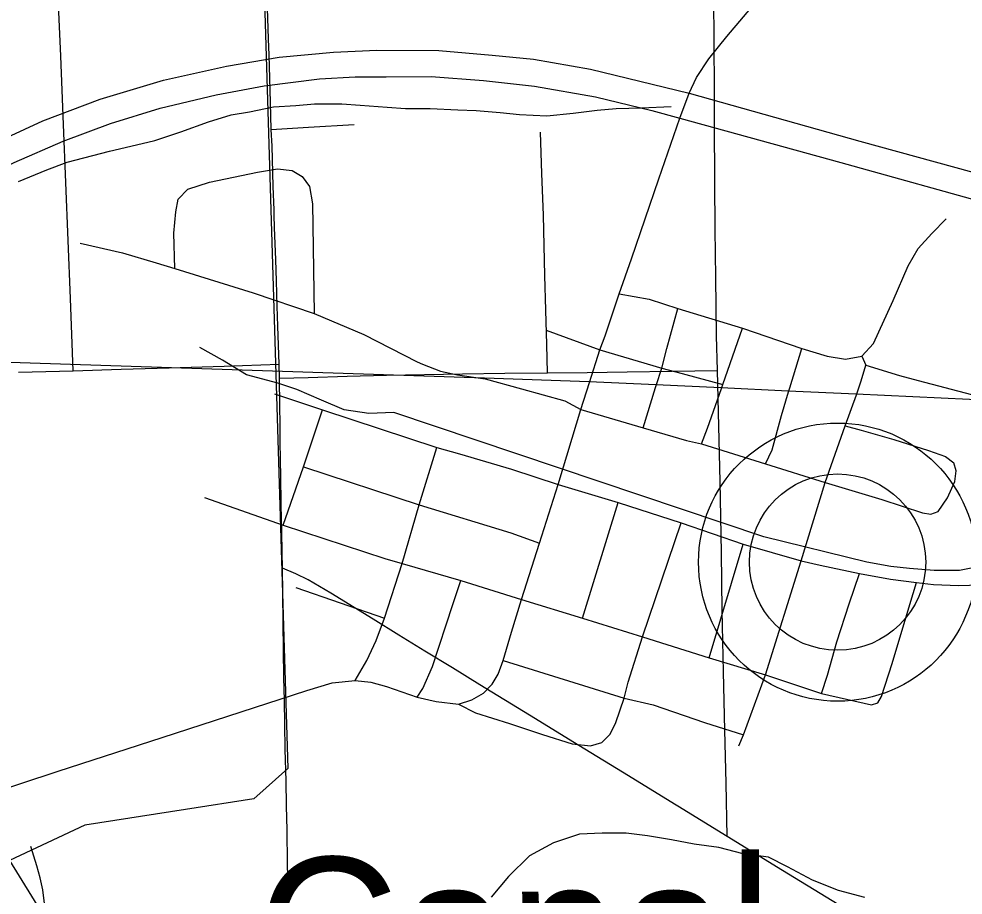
# Model space of a CAD drawing. Extents: x -6.1 to 38, y -7.7 to 22.
# Drawn here: x 6.198 to 6.703, y 19.68 to 20.148 of the extents above; entities that cross this region are included whole.
import ezdxf

# ---------------------------------------------------------------- set-up
doc = ezdxf.new("R2010")
doc.units = 0
for name, color, linetype in [('GM_X_City_Street', 7, 'Continuous'), ('GM_X_Corporation', 7, 'Continuous'), ('GM_X_County_Road', 7, 'Continuous'), ('GM_X_Major_River', 7, 'Continuous'), ('GM_X_Minor_River', 7, 'Continuous'), ('GM_X_Rail_Line', 7, 'Continuous'), ('GM_X_State_Route', 7, 'Continuous'), ('GM_X_Township_Road', 7, 'Continuous'), ('GM_X_Unincorporated', 7, 'Continuous'), ('GM_X_Unincorporated_Location', 7, 'Continuous'), ('GM_X_Unincorporated_Text', 7, 'Continuous'), ('GM_X_US_Route', 7, 'Continuous')]:
    doc.layers.add(name, color=color, linetype=linetype)

msp = doc.modelspace()

# ---------------------------------------------------------------- linework, layer by layer
at = {"layer": 'GM_X_City_Street'}
for points in [[(6.57703, 19.71095), (6.57638, 19.73946), (6.57574, 19.76797), (6.57506, 19.79903), (6.5747, 19.8155), (6.57435, 19.83196), (6.57383, 19.86302), (6.57352, 19.88194), (6.5732, 19.90086), (6.57245, 19.93056), (6.57171, 19.96027), (6.57125, 19.97891), (6.57089, 20.00998), (6.57059, 20.03563), (6.57029, 20.06128), (6.57017, 20.09234), (6.57009, 20.11299), (6.57, 20.13363), (6.56981, 20.16275), (6.56962, 20.19187)], [(6.22704, 19.96019), (6.22626, 19.97948), (6.22548, 19.99878), (6.22423, 20.02983), (6.22298, 20.06087), (6.22174, 20.09192), (6.22101, 20.11018), (6.22027, 20.12844), (6.21918, 20.15605), (6.21807, 20.18367)], [(6.33287, 20.08927), (6.35283, 20.09047), (6.37726, 20.09193)], [(6.48071, 19.959), (6.4804, 19.97425), (6.47993, 19.99263), (6.47945, 20.01102), (6.47904, 20.02724), (6.47862, 20.04345), (6.47784, 20.06561), (6.47707, 20.08777)], [(6.33735, 19.95621), (6.35271, 19.9566), (6.37367, 19.95721), (6.39463, 19.95783), (6.41493, 19.9582), (6.43523, 19.95857), (6.45797, 19.95878), (6.48071, 19.959), (6.50207, 19.95928), (6.52342, 19.95956), (6.54756, 19.95991), (6.57171, 19.96027)], [(6.21179, 19.6737), (6.21072, 19.68244), (6.20932, 19.68898), (6.20748, 19.69534), (6.20437, 19.70567)]]:
    msp.add_lwpolyline(points, dxfattribs=at)
at = {"layer": 'GM_X_Corporation'}
msp.add_lwpolyline([(3.57893, 20.04876), (4.40517, 20.00794), (4.52052, 20.00493), (5.06432, 19.99968), (5.10588, 19.99873), (5.44207, 19.98944), (5.85226, 19.97619), (6.03347, 19.96996), (6.05243, 19.96934), (6.44715, 19.95634), (6.50311, 19.95448), (6.5387, 19.95281), (6.57375, 19.95116), (6.60957, 19.94948), (6.64602, 19.94776), (6.72175, 19.94421), (6.77262, 19.94188), (6.8325, 19.93914), (6.8881, 19.93659), (7.17492, 19.92346)], dxfattribs=at)
msp.add_lwpolyline([(3.57893, 20.04876), (4.40517, 20.00794), (4.52052, 20.00493), (5.06432, 19.99968), (5.10588, 19.99873), (5.44207, 19.98944), (5.85226, 19.97619), (6.03347, 19.96996), (6.05243, 19.96934), (6.44715, 19.95634), (6.50311, 19.95448), (6.5387, 19.95281), (6.57375, 19.95116), (6.60957, 19.94948), (6.64602, 19.94776), (6.72175, 19.94421), (6.77262, 19.94188), (6.8325, 19.93914), (6.8881, 19.93659), (7.17492, 19.92346)], dxfattribs=at)
at = {"layer": 'GM_X_County_Road'}
for points in [[(6.51158, 19.97886), (6.51347, 19.98411), (6.51912, 20.00124), (6.5258, 20.02005), (6.54043, 20.06288), (6.55161, 20.09519)], [(6.64901, 19.96796), (6.65525, 19.9748), (6.66579, 19.99767), (6.67374, 20.01636), (6.67911, 20.02551), (6.68647, 20.03366), (6.69422, 20.04141)], [(6.51912, 20.00124), (6.5352, 19.99853), (6.55046, 19.99351), (6.58514, 19.98286), (6.6169, 19.97199), (6.63048, 19.96802), (6.6403, 19.96635), (6.64901, 19.96796)], [(6.1782, 19.73257), (6.21892, 19.7459), (6.27463, 19.76402), (6.35196, 19.78916), (6.36554, 19.79313), (6.37787, 19.79439), (6.38622, 19.79355), (6.39458, 19.79125), (6.41108, 19.78561), (6.42127, 19.78316), (6.43324, 19.78185), (6.44034, 19.78415), (6.44661, 19.7877), (6.45121, 19.79251), (6.45434, 19.79794), (6.45712, 19.80516), (6.4616, 19.82023), (6.46693, 19.83785), (6.47649, 19.86793), (6.48652, 19.89928), (6.49863, 19.9394), (6.50332, 19.95394), (6.50888, 19.97137), (6.51158, 19.97886)], [(6.19771, 19.95935), (6.22704, 19.96019), (6.25269, 19.96098), (6.27834, 19.96177), (6.30773, 19.96268), (6.33711, 19.96359)], [(6.54884, 19.72824), (6.52407, 19.74344), (6.49759, 19.75968), (6.4711, 19.77593), (6.44462, 19.79217), (6.4299, 19.80121), (6.41518, 19.81024), (6.4013, 19.81876), (6.38742, 19.82727), (6.36484, 19.84111), (6.35275, 19.84825), (6.34605, 19.85144), (6.33891, 19.85451)], [(6.99348, 19.45975), (6.97242, 19.47243), (6.95491, 19.48296), (6.9374, 19.4935), (6.91077, 19.50949), (6.88414, 19.52549), (6.86501, 19.53698), (6.84588, 19.54847), (6.82465, 19.56115), (6.80342, 19.57383), (6.77671, 19.58971), (6.75547, 19.60233), (6.73424, 19.61496), (6.71251, 19.62812), (6.7004, 19.63551), (6.68607, 19.64406), (6.65959, 19.66031), (6.63311, 19.67655), (6.60662, 19.6928), (6.59183, 19.70188), (6.57703, 19.71095), (6.55055, 19.72719), (6.54884, 19.72824)]]:
    msp.add_lwpolyline(points, dxfattribs=at)
at = {"layer": 'GM_X_Major_River'}
msp.add_lwpolyline([(6.65063, 19.67836), (6.63661, 19.68206), (6.62259, 19.68766), (6.6093, 19.69477), (6.59906, 19.70002), (6.58543, 19.70182), (6.57255, 19.70515), (6.5593, 19.70696), (6.54718, 19.70916), (6.53431, 19.71135), (6.52296, 19.71279), (6.5101, 19.71271), (6.498, 19.71225), (6.48404, 19.70761), (6.47122, 19.7007), (6.45995, 19.68962), (6.45056, 19.67856)], dxfattribs=at)
at = {"layer": 'GM_X_Minor_River'}
for points in [[(6.19768, 20.06148), (6.21279, 20.06759), (6.22375, 20.07179), (6.24642, 20.07755), (6.26079, 20.08101), (6.27061, 20.08331), (6.28459, 20.08791), (6.29932, 20.09326), (6.31142, 20.09709), (6.32125, 20.09863), (6.3341, 20.10132), (6.3462, 20.10212), (6.35603, 20.10291), (6.37078, 20.10296), (6.38061, 20.10223), (6.39499, 20.10113), (6.40482, 20.1004), (6.41806, 20.10045), (6.43282, 20.09973), (6.44265, 20.09938), (6.45551, 20.09828), (6.46573, 20.09718), (6.48048, 20.09646), (6.49447, 20.09802), (6.50732, 20.09958), (6.51753, 20.10037), (6.53114, 20.10079), (6.54703, 20.1016)], [(6.71452, 19.85605), (6.70129, 19.85335), (6.68768, 19.85331), (6.67444, 19.85441), (6.6646, 19.85552), (6.65174, 19.85775), (6.59648, 19.87123), (6.39849, 19.93774), (6.38525, 19.93731), (6.37201, 19.93917), (6.35989, 19.94444), (6.34664, 19.95009), (6.33641, 19.95347), (6.31976, 19.95797), (6.30688, 19.96589), (6.29476, 19.97268)]]:
    msp.add_lwpolyline(points, dxfattribs=at)
at = {"layer": 'GM_X_Rail_Line'}
for points in [[(6.3285, 20.18713), (6.34181, 19.74734), (6.32368, 19.73124), (6.28711, 19.72545), (6.23311, 19.71713), (6.19287, 19.69813)], [(6.19287, 19.69813), (6.21792, 19.65768), (6.25419, 19.613), (6.2935, 19.58374), (6.34004, 19.56589), (6.38312, 19.55199), (6.4273, 19.55367), (6.48418, 19.56365), (6.64401, 19.60019), (6.71957, 19.61741), (6.76764, 19.62675), (6.84656, 19.6383), (7.43863, 19.63931), (7.50222, 19.63795), (7.56146, 19.62521), (7.63701, 19.60108), (7.88712, 19.52077), (7.95726, 19.49994), (8.00695, 19.47618), (8.05679, 19.43987), (8.28809, 19.27109), (8.78458, 18.9138), (8.9, 18.83346)]]:
    msp.add_lwpolyline(points, dxfattribs=at)
at = {"layer": 'GM_X_State_Route'}
for points in [[(6.33456, 20.04337), (6.33447, 20.04621), (6.33407, 20.05878), (6.33359, 20.07336), (6.33336, 20.08032), (6.33287, 20.08927), (6.33261, 20.10367), (6.3322, 20.1166), (6.33179, 20.12918), (6.33152, 20.13746), (6.33133, 20.14341), (6.33082, 20.15948), (6.33031, 20.17521), (6.33003, 20.18725)], [(6.55161, 20.09519), (6.55663, 20.1087), (6.56049, 20.117), (6.56717, 20.12703), (6.57679, 20.13894), (6.59266, 20.15775)], [(6.34241, 19.66745), (6.34167, 19.69659), (6.34139, 19.71432), (6.34118, 19.72733), (6.34086, 19.74082), (6.34047, 19.75753), (6.34016, 19.77115), (6.33996, 19.78372), (6.33977, 19.79614), (6.33954, 19.81087), (6.33932, 19.82512), (6.33907, 19.84119), (6.33891, 19.85451), (6.33873, 19.86305), (6.33855, 19.87414), (6.33845, 19.8806), (6.33832, 19.88921), (6.33809, 19.90362), (6.33795, 19.91239), (6.33779, 19.92266), (6.33765, 19.93143), (6.33749, 19.94138), (6.33735, 19.95621), (6.33711, 19.96359), (6.33649, 19.98395), (6.33614, 19.9947), (6.3357, 20.00828), (6.33533, 20.01955), (6.33478, 20.03675), (6.33456, 20.04337)]]:
    msp.add_lwpolyline(points, dxfattribs=at)
at = {"layer": 'GM_X_Township_Road'}
for p, q in [((6.57469, 19.95277), (6.58514, 19.98286)), ((6.61043, 19.95103), (6.6169, 19.97199)), ((6.64858, 19.95478), (6.65119, 19.96317)), ((6.55282, 19.95862), (6.57469, 19.95277)), ((6.53207, 19.92955), (6.53859, 19.95118)), ((6.35028, 19.90868), (6.36031, 19.93919)), ((6.33942, 19.87755), (6.35028, 19.90868)), ((6.35028, 19.90868), (6.41213, 19.88841)), ((6.49952, 19.82777), (6.51869, 19.88966)), ((6.56738, 19.8065), (6.58556, 19.86731)), ((6.34612, 19.8443), (6.39354, 19.82782))]:
    msp.add_line(p, q, dxfattribs=at)
for points in [[(6.2813, 20.01484), (6.2808, 20.03379), (6.28189, 20.04519), (6.28321, 20.05202), (6.28823, 20.05724), (6.29993, 20.06101), (6.32563, 20.06644), (6.33628, 20.06811), (6.34423, 20.06727), (6.34944, 20.06414), (6.35342, 20.05871), (6.35509, 20.04951), (6.35593, 19.9908)], [(6.23076, 20.02841), (6.25333, 20.02318), (6.27131, 20.01782)], [(6.27131, 20.01782), (6.2813, 20.01484), (6.32333, 20.00187), (6.35593, 19.9908), (6.38246, 19.97951), (6.41112, 19.96499)], [(6.53859, 19.95118), (6.53891, 19.95227), (6.54189, 19.96154), (6.5446, 19.97199), (6.55046, 19.99351)], [(6.48004, 19.98181), (6.50888, 19.97137), (6.54189, 19.96154), (6.55282, 19.95862)], [(6.41112, 19.96499), (6.41381, 19.96363), (6.42362, 19.95987), (6.43261, 19.95799), (6.44735, 19.9558), (6.46688, 19.95047), (6.49007, 19.944), (6.49863, 19.9394), (6.53207, 19.92955), (6.55526, 19.92289), (6.5632, 19.92101), (6.59747, 19.91035), (6.62944, 19.90032), (6.65974, 19.89134), (6.68147, 19.88423)], [(6.64901, 19.96796), (6.65119, 19.96317), (6.66914, 19.95757), (6.67913, 19.95494)], [(6.58326, 19.75949), (6.58567, 19.76535), (6.59747, 19.79752), (6.61648, 19.85853), (6.62944, 19.90032), (6.6401, 19.93062), (6.64623, 19.94722), (6.64858, 19.95478)], [(6.67913, 19.95494), (6.72196, 19.94367), (6.73558, 19.94002)], [(6.5632, 19.92101), (6.56633, 19.92937), (6.57396, 19.95062), (6.57469, 19.95277)], [(6.59747, 19.91035), (6.60102, 19.91787), (6.60603, 19.93626), (6.60978, 19.94894), (6.61043, 19.95103)], [(6.33461, 19.94775), (6.36031, 19.93919), (6.42154, 19.91913), (6.43365, 19.91579), (6.46144, 19.90743), (6.48652, 19.89928)], [(6.6401, 19.93062), (6.64866, 19.92832), (6.66621, 19.9233), (6.6846, 19.91746), (6.6938, 19.91432), (6.69818, 19.91098)], [(6.48652, 19.89928), (6.51869, 19.88966), (6.55233, 19.8788), (6.58556, 19.86731), (6.61648, 19.85853), (6.62678, 19.85614), (6.64783, 19.85164), (6.66433, 19.84871), (6.67833, 19.84683), (6.68731, 19.84579), (6.70069, 19.84537), (6.71824, 19.84579), (6.73287, 19.84683), (6.74871, 19.84861), (6.75159, 19.84909), (6.77215, 19.85247), (6.79116, 19.85603), (6.81081, 19.86016), (6.83006, 19.86498), (6.857, 19.87098), (6.9023, 19.88145), (6.9524, 19.8938), (7.00765, 19.9101), (7.05895, 19.92468)], [(6.37787, 19.79439), (6.38413, 19.80525), (6.38915, 19.81591), (6.39354, 19.82782), (6.40299, 19.85705), (6.41213, 19.88841), (6.42154, 19.91913)], [(6.68147, 19.88423), (6.68585, 19.8834), (6.68983, 19.88486), (6.69484, 19.89217), (6.69881, 19.90095), (6.69944, 19.90659), (6.69818, 19.91098)], [(6.29724, 19.89239), (6.33942, 19.87755), (6.39377, 19.85974), (6.40299, 19.85705), (6.43447, 19.84789), (6.46693, 19.83785), (6.49952, 19.82777), (6.53166, 19.81778), (6.56738, 19.8065), (6.59747, 19.79752), (6.62735, 19.78749), (6.6541, 19.78143)], [(6.41213, 19.88841), (6.46124, 19.87337), (6.47649, 19.86793)], [(6.50992, 19.76137), (6.51431, 19.76576), (6.51744, 19.77203), (6.52183, 19.78498), (6.52392, 19.79355), (6.53166, 19.81778), (6.55233, 19.8788)], [(6.62735, 19.78749), (6.6306, 19.79734), (6.6357, 19.81507), (6.64218, 19.83555), (6.64783, 19.85164)], [(6.41108, 19.78561), (6.41401, 19.79021), (6.41924, 19.80191), (6.4301, 19.83513), (6.43447, 19.84789)], [(6.6541, 19.78143), (6.65764, 19.78248), (6.65953, 19.78582), (6.66517, 19.80358), (6.67463, 19.83518), (6.67833, 19.84683)], [(6.45712, 19.80516), (6.52183, 19.78498), (6.53729, 19.78143), (6.56487, 19.77203), (6.58567, 19.76535)], [(6.43324, 19.78185), (6.44222, 19.77725), (6.4604, 19.7714), (6.47816, 19.76555), (6.49404, 19.76054), (6.50386, 19.75949), (6.50992, 19.76137)]]:
    msp.add_lwpolyline(points, dxfattribs=at)
at = {"layer": 'GM_X_Unincorporated'}
for radius in [0.0744, 0.04716]:
    msp.add_circle((6.63602, 19.85778), radius, dxfattribs=at)
at = {"layer": 'GM_X_Unincorporated_Location'}
msp.add_line((6.63602, 19.85778), (6.63602, 19.85778), dxfattribs=at)
at = {"layer": 'GM_X_US_Route'}
for points in [[(6.18402, 20.08149), (6.21072, 20.09386), (6.24135, 20.10538), (6.27522, 20.11558), (6.30907, 20.12316), (6.33711, 20.12796), (6.3662, 20.13057), (6.38944, 20.13165), (6.42267, 20.13143), (6.45111, 20.12905), (6.47327, 20.12687), (6.50388, 20.12145), (6.55663, 20.1087), (6.64786, 20.08301), (6.72854, 20.06081), (6.7851, 20.04522), (6.87934, 20.01916), (7.06349, 19.96814), (7.13037, 19.94989)], [(5.88289, 19.78076), (5.9812, 19.8904), (6.05264, 19.9688), (6.06241, 19.97899), (6.08239, 19.99767), (6.10302, 20.01461), (6.12169, 20.02872), (6.15304, 20.04917), (6.1699, 20.05847), (6.19531, 20.0715), (6.22159, 20.08301), (6.24699, 20.09235), (6.27348, 20.1006), (6.30345, 20.10776), (6.32908, 20.11254), (6.35882, 20.11623), (6.37793, 20.11732), (6.39444, 20.11732), (6.41854, 20.11754), (6.44655, 20.11536), (6.47392, 20.11232), (6.50649, 20.10668), (6.53668, 20.09929), (6.55161, 20.09519)], [(6.55161, 20.09519), (6.63777, 20.07149), (6.7211, 20.04832)]]:
    msp.add_lwpolyline(points, dxfattribs=at)

# ---------------------------------------------------------------- texts
at = {"layer": 'GM_X_Unincorporated_Text'}
msp.add_text('Canal', height=0.078977, rotation=0, dxfattribs=at).set_placement((6.32511, 19.6209))

doc.saveas('drawing.dxf')
